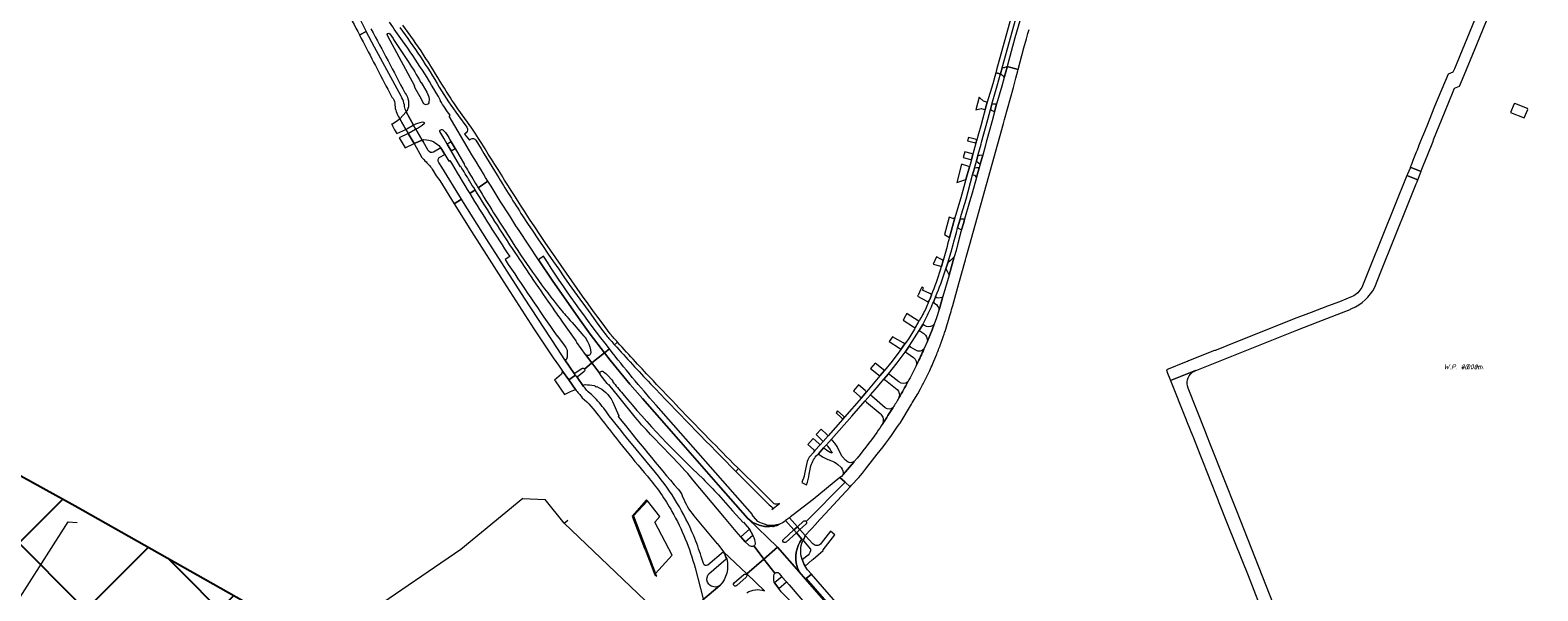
# Model space of a CAD drawing. Extents: x 148869 to 161638, y 453607 to 469810.
# Tile 559 of 656: x 153705 to 154502, y 464605 to 464902. Entities that reach past the tile are written whole.
import ezdxf
from ezdxf.lldxf.tags import DXFTag

# ---------------------------------------------------------------- set-up
doc = ezdxf.new("R2010")
doc.units = 0
doc.layers.add('2023', color=90, linetype='CONTINUOUS')
doc.layers.add('2023 hatch', color=90, linetype='CONTINUOUS')
for name, color, linetype, lineweight in [('B-OI-RI-DRUKLEIDING-G-niet meenemen', 190, 'RI-PERS', 18), ('B-OI-RI-PERSLEIDING-G-niet meenemen', 190, 'RI-PERS', 18), ('B-OI-RI-T35', 3, 'CONTINUOUS', 35), ('B-RO-VH-VERHARDING_ASFALT-GV', 251, 'CONTINUOUS', 18), ('B-RO-VH-VERHARDING_STRAATBAKSTEEN-GV', 251, 'CONTINUOUS', 18), ('B-RO-VH-VERHARDING_TEGEL_RUBBER-GV', 251, 'CONTINUOUS', 18)]:
    doc.layers.add(name, color=color, linetype=linetype, lineweight=lineweight)
doc.styles.add('NLCS-ISO-M750-T35_CURSIEF', font='NLCS-ISO.ttf', dxfattribs={"oblique": 15, "height": 2.625})
tags = doc.linetypes.add('RI-PERS', pattern='A,7,-2,["P",Standard,S=1.8,R=0,X=-0.5,Y=-0.9],-2,7,-2,[102,NLCS.SHX,S=1,R=180,X=0,Y=0],-2', length=22).pattern_tags.tags
tags[6] = DXFTag(74, 10)

msp = doc.modelspace()

# ---------------------------------------------------------------- hatches: boundary and pattern name
at = {"layer": '2023 hatch'}
h = msp.add_hatch(dxfattribs=at)
h.set_pattern_fill('L45L135', color=256, scale=49.98)
h.set_pattern_definition([(45, (0, 0), (-35.341197, 35.341197), []), (135, (0, 0), (-35.341197, -35.341197), [])])
h.paths.add_polyline_path([(155033.65, 463387.49), (154736.21, 463174.82), (154703.82, 463157.03), (154669.13, 463116.73), (154497.36, 463128.81), (154485.96, 463103.35), (154403, 462810.28), (154029.41, 462913.19), (153921.91, 462926.36), (153533.06, 462959.92), (153521.58, 463046.87), (153065.73, 463131.59), (152840.09, 463157.69), (152602.55, 463321.62), (152457.44, 463373.38), (152283.77, 463566.95), (152230.15, 463641.33), (152156.25, 463699.58), (152012.16, 463887.19), (152009.38, 463939.89), (151991.35, 464191.03), (152103.19, 464343.83), (152153.39, 464455.21), (152151.03, 464561.94), (152249.45, 464811.76), (152130.92, 465032.5), (152332.42, 465169.93), (152738.18, 465252.75), (152947.54, 465152.17), (153150.32, 465023.39), (153302.02, 464886.05), (153728.6, 464650.43), (153874.6, 464567.83), (153954.88, 464501.43), (153988.94, 464472.57), (154027.82, 464422.75), (154193.47, 464138.07), (154280.01, 463968.67), (154339.28, 463993.19), (154494.94, 463873.13), (154622.49, 463821.49), (154755.92, 463721.99), (154868.72, 463597.28)])

# ---------------------------------------------------------------- linework, layer by layer
at = {"layer": '2023', "flags": 128}
msp.add_lwpolyline([(153302.02, 464886.05), (153728.6, 464650.43), (153874.6, 464567.83), (153954.88, 464501.43), (153988.94, 464472.57), (154027.82, 464422.75), (154193.47, 464138.07), (154280.01, 463968.67), (154339.28, 463993.19), (154494.94, 463873.13), (154622.49, 463821.49), (154755.92, 463721.99), (154868.72, 463597.28), (155033.65, 463387.49), (154736.21, 463174.82), (154703.82, 463157.03), (154669.13, 463116.73), (154497.36, 463128.81), (154485.96, 463103.35), (154403, 462810.28), (154029.41, 462913.19), (153921.91, 462926.36), (153533.06, 462959.92)], dxfattribs=at)
at = {"layer": 'B-OI-RI-DRUKLEIDING-G-niet meenemen'}
for p, q in [((153965.3, 464654.4), (153932.5, 464627.3)), ((153965.3, 464654.4), (153977.13, 464653.81)), ((153987.16, 464641.28), (153977.13, 464653.81)), ((153987.16, 464641.28), (153989.03, 464642.78)), ((154041.66, 464589.22), (153987.16, 464641.28)), ((153932.5, 464627.3), (153884.14, 464594.22))]:
    msp.add_line(p, q, dxfattribs=at)
at = {"layer": 'B-OI-RI-PERSLEIDING-G-niet meenemen'}
for p, q in [((153620.6, 464478.2), (153724.99, 464642.01)), ((153724.99, 464642.01), (153729.6, 464641.7))]:
    msp.add_line(p, q, dxfattribs=at)
at = {"layer": 'B-RO-VH-VERHARDING_ASFALT-GV', "flags": 128}
for points in [[(154446.96, 464844.5), (154452.55, 464858.39), (154457.16, 464869.63), (154457.87, 464871.41), (154460.43, 464872.43), (154462.08, 464876.17), (154469.58, 464894.52), (154476.4, 464910.9), (154476.88, 464911.9), (154475.5, 464914.73), (154477.07, 464918.75), (154478.59, 464922.34), (154479.88, 464925.3), (154487.37, 464943.68), (154488.28, 464945.77), (154488.65, 464946.43)], [(153878.95, 464899.52), (153879.12, 464899.61), (153882.54, 464901.42), (153882.45, 464901.6), (153878.74, 464908.91), (153878.53, 464909.32), (153874.95, 464916.13)], [(154230.98, 464917.23), (154225.41, 464897.97), (154221.62, 464883.46), (154221.44, 464882.84), (154227.15, 464881.31), (154230.2, 464892.65), (154231.56, 464897.52), (154231.56, 464897.53), (154232.31, 464900.25), (154232.93, 464902.41)], [(154223.63, 464909.62), (154216.32, 464883.09), (154215.75, 464881.01), (154215.36, 464879.58), (154217.89, 464878.88), (154218.71, 464882.13), (154226.1, 464908.75)], [(154468.42, 464907.27), (154457.8, 464881.66), (154457.01, 464879.77), (154454.45, 464878.73), (154447.33, 464861.62), (154443.26, 464851.25), (154441.43, 464847), (154440.75, 464845.42), (154439.97, 464843.42), (154438.9, 464840.67), (154438.81, 464840.55), (154438.06, 464838.61), (154437.64, 464837.53), (154435.81, 464833.08), (154435.24, 464831.5), (154434.96, 464830.72), (154434.49, 464829.53), (154440.17, 464827.23), (154440.42, 464827.99), (154440.63, 464828.54), (154440.97, 464829.36), (154441.34, 464830.26), (154443.78, 464836.33), (154446.39, 464842.81), (154446.96, 464844.5)], [(153900.9, 464867.21), (153886.94, 464893.09), (153882.54, 464901.42), (153879.12, 464899.61), (153878.95, 464899.52)], [(153913.02, 464863.15), (153910.98, 464866.86), (153908.45, 464871.43), (153907.95, 464872.31), (153908.12, 464872.45), (153895.19, 464896.68), (153893.69, 464899.25)], [(153894.94, 464900.08), (153896.67, 464897.65), (153896.9, 464897.15), (153904.69, 464885.5)], [(154192.59, 464756.45), (154194.2, 464762.2), (154195.76, 464767.97), (154199.3, 464780.64), (154199.68, 464781.99), (154201.39, 464788.14), (154219.34, 464852.62), (154219.94, 464854.77), (154224.63, 464871.79), (154225.95, 464876.74), (154226.97, 464880.61), (154227.15, 464881.31), (154221.44, 464882.84), (154221.33, 464882.45), (154219.92, 464877.64), (154219.74, 464877.02), (154218.48, 464872.48), (154215.71, 464862.95), (154214.64, 464858.86), (154213.37, 464854.16), (154210.32, 464842.86), (154209.71, 464840.51), (154208.45, 464835.92), (154207.13, 464831.24), (154206.58, 464829.25), (154205.17, 464824.18), (154202.85, 464815.86), (154201.42, 464811.22), (154198.88, 464802), (154198.43, 464800.36), (154197.22, 464796.39), (154196.77, 464794.92), (154196.45, 464793.89), (154195.29, 464789.28), (154194.33, 464785.44), (154193.41, 464782.15), (154190.68, 464772.44), (154187.42, 464761.18), (154185.74, 464755.43), (154185.4, 464754.34), (154184.01, 464749.87), (154182.79, 464746.45), (154181.73, 464743.51), (154179.18, 464737.57), (154177.36, 464733.33), (154176.94, 464732.34)], [(154189, 464775.88), (154189.97, 464779), (154191.69, 464784.83), (154192.97, 464789.33), (154193.17, 464790.1), (154194.51, 464794.98), (154195.18, 464797.41), (154196.46, 464802.12), (154197.16, 464804.68), (154199.6, 464812.65), (154203.12, 464825.52), (154204.11, 464829.12), (154205.1, 464832.75), (154205.84, 464835.71), (154207.56, 464841.68), (154207.81, 464842.87), (154211.06, 464854.76), (154212.52, 464860.13), (154213.25, 464862.85), (154216.15, 464872.68), (154217.89, 464878.88), (154215.36, 464879.58), (154213.72, 464873.6), (154210.78, 464863.91), (154209.75, 464860.04), (154208.49, 464855.43), (154207.4, 464851.46), (154206.24, 464847.23), (154205.36, 464844.05), (154204.8, 464842.29), (154203.26, 464836.54), (154202.47, 464833.49), (154201.45, 464829.84), (154199.57, 464823.11), (154196.84, 464813.35), (154195.72, 464809.35), (154193.77, 464802.71), (154192.47, 464798.27), (154190.84, 464792.32), (154189.89, 464788.83), (154189.57, 464787.67), (154187.46, 464780.21), (154186.57, 464777.12), (154186.49, 464776.83)], [(153911.44, 464874.28), (153911.6, 464874.37), (153912.12, 464873.53), (153914.56, 464869.3)], [(153893.89, 464870.86), (153896.12, 464866.66)], [(153902.89, 464868.84), (153903.04, 464868.96), (153903.87, 464867.64)], [(153921.64, 464864.8), (153921.8, 464864.9)], [(153899.4, 464856.53), (153900.3, 464855.13), (153903.66, 464858.93), (153903.36, 464859.49)], [(153903.36, 464859.49), (153903.66, 464858.93), (153907.54, 464851.88)], [(153937.19, 464838.21), (153926.4, 464856.63), (153926.94, 464857.02)], [(153938.42, 464850.3), (153930.95, 464860.5)], [(153931.25, 464856.77), (153935.67, 464850.7)], [(153908.74, 464849.69), (153912.12, 464843.85), (153912.55, 464843.1), (153912.47, 464843.66)], [(153932.57, 464829.91), (153932.37, 464829.78), (153931.84, 464830.63), (153929.39, 464834.85), (153927.4, 464838.24), (153925.33, 464841.77), (153923.52, 464844.86), (153921.45, 464848.38)], [(153921.61, 464849.12), (153921.93, 464849.34)], [(153935.37, 464847.71), (153934.55, 464847.11), (153937.02, 464843.9), (153937.71, 464844.36)], [(153915.33, 464838.39), (153912.55, 464843.1), (153912.12, 464843.85), (153907.78, 464842.11), (153911.87, 464834.7)], [(153921.42, 464834.9), (153923.99, 464836.35), (153921.87, 464839.8), (153918.07, 464837.54)], [(153921.61, 464840.19), (153921.87, 464839.8), (153923.99, 464836.35), (153926.12, 464832.84), (153926.18, 464832.75), (153926.74, 464833.06)], [(153927.4, 464842.98), (153929.47, 464839.45), (153931.48, 464836.06), (153933.96, 464831.9), (153934.47, 464831.06), (153934.31, 464830.94)], [(153919.47, 464825.08), (153921.46, 464822.56), (153927.66, 464812.4), (153929.05, 464810.16), (153932.82, 464812.68), (153922.53, 464829.66), (153920.86, 464832.13)], [(153917.74, 464827.95), (153919.47, 464825.08)], [(154415.71, 464766.08), (154418.9, 464774.25), (154433.29, 464810.16), (154437.67, 464820.84), (154437.96, 464821.54), (154438.07, 464821.82), (154438.47, 464822.84), (154432.65, 464825.12), (154413.12, 464776.57), (154408.81, 464765.98)], [(153937.22, 464815.64), (153940.08, 464817.56)], [(153940.08, 464817.56), (153937.22, 464815.64)], [(153941.69, 464818.65), (153946.87, 464822.12)], [(153946.87, 464822.12), (153941.69, 464818.65)], [(153958.39, 464782.29), (153955.92, 464780.72)], [(153976.26, 464782.45), (153973.61, 464780.63)], [(153998.48, 464730.47), (154001.86, 464726), (154008.52, 464731.39), (154000.97, 464741.3), (153995.59, 464748.64), (153981.08, 464769.28), (153973.61, 464780.63)], [(153973.61, 464780.63), (153981.08, 464769.28), (153995.59, 464748.64), (154000.97, 464741.3), (154008.52, 464731.39), (154011.05, 464733.43)], [(154181.93, 464763.63), (154181.41, 464762.29), (154181.27, 464761.92), (154180.39, 464759.65), (154180.2, 464759.16), (154179.81, 464758.16)], [(154182.35, 464758.1), (154183.5, 464760.91), (154184.39, 464763.14)], [(154403.76, 464761.15), (154396.98, 464758.43), (154390.63, 464756.07), (154382.1, 464752.68), (154373.05, 464749.34), (154337.55, 464735.1), (154331.84, 464732.81)], [(154182.15, 464757.61), (154182.35, 464758.1)], [(154321.61, 464722.27), (154374.45, 464743.36), (154385.7, 464747.85), (154402.65, 464754.38)], [(154175.76, 464749.84), (154174.76, 464748.27), (154174.68, 464748.12), (154174.33, 464747.48), (154172.72, 464744.56), (154172.38, 464743.95), (154168.95, 464738.44), (154167.29, 464736.1), (154165.17, 464733.11), (154160.53, 464727.01), (154156.51, 464721.98), (154154.12, 464719.15), (154146.96, 464710.74), (154144.27, 464707.6), (154135.41, 464697.35), (154134.54, 464696.36), (154126.76, 464687.47), (154124.06, 464684.47), (154122.47, 464682.72), (154119.7, 464679.66), (154118.72, 464678.5), (154117.32, 464676.83)], [(154120.46, 464676.84), (154121.59, 464677.88), (154124.3, 464681.04), (154125.81, 464682.74), (154128.45, 464685.72), (154139.17, 464697.79), (154146.29, 464705.95), (154149.02, 464709.08), (154152.84, 464713.46), (154156.24, 464717.5), (154158.62, 464720.34), (154163.12, 464726.08), (154167.37, 464731.77), (154169.47, 464734.84), (154171.22, 464737.4), (154174.89, 464743.16), (154176.73, 464746.36), (154178.5, 464749.91)], [(153983.37, 464740.21), (153983.54, 464740.33), (153986.74, 464735.91), (153988.02, 464734.15)], [(153997.88, 464722.79), (154001.86, 464726), (153998.48, 464730.47), (153993.92, 464736.9), (153993.42, 464737.62), (153993.58, 464737.73)], [(153997.45, 464740.31), (153997.65, 464740.44), (153998.12, 464739.67), (153998.17, 464739.59), (153999.49, 464737.45)], [(154013.79, 464735.65), (154015.43, 464736.97)], [(154015.43, 464736.97), (154013.79, 464735.65)], [(154186.41, 464736.63), (154186.5, 464736.88)], [(154188.49, 464742.65), (154188.52, 464742.74)], [(154087.44, 464629.18), (154087.53, 464629.06), (154092.75, 464622.27), (154099.89, 464628.5), (154084.23, 464643.76), (154068.5, 464661.56), (154047.56, 464685.44), (154028.5, 464707.22), (154021.95, 464714.81), (154011.55, 464727.43), (154008.52, 464731.39), (154001.86, 464726), (154006.05, 464720.44)], [(154011.05, 464733.43), (154008.52, 464731.39)], [(154008.52, 464731.39), (154011.55, 464727.43), (154021.95, 464714.81), (154028.5, 464707.22), (154047.56, 464685.44), (154068.5, 464661.56), (154084.23, 464643.76), (154085.3, 464642.82), (154086.44, 464641.99), (154087.66, 464641.27), (154088.93, 464640.66), (154090.26, 464640.18), (154091.63, 464639.81), (154093.02, 464639.58), (154094.43, 464639.47), (154095.85, 464639.49), (154097.25, 464639.64), (154097.51, 464639.54), (154097.83, 464639.56)], [(154182.03, 464725.68), (154183.58, 464729.42), (154184.13, 464730.68)], [(154331.2, 464732.6), (154331.06, 464732.56), (154317.26, 464727.18)], [(153987.56, 464727.74), (153992.49, 464720.48), (153996.44, 464723.08)], [(153997.7, 464721.46), (153993.96, 464718.44), (153997.39, 464713.59)], [(154006.05, 464720.44), (154001.86, 464726), (153997.88, 464722.79)], [(154024.62, 464697.36), (154016.01, 464708.02), (154010.71, 464714.58), (154010.53, 464714.43), (154009.95, 464715.15), (154006.26, 464719.99)], [(154173.26, 464724.53), (154173.21, 464724.41)], [(154176.99, 464715.06), (154179.06, 464719.17), (154180.39, 464721.99)], [(154315.99, 464726.56), (154305.52, 464722.34), (154306.21, 464720.62), (154307.39, 464717.66), (154307.75, 464716.74), (154320.97, 464722.01), (154321.03, 464722.03), (154321.61, 464722.27)], [(154320.97, 464722.01), (154307.75, 464716.74), (154315.69, 464696.8), (154316.58, 464694.56), (154319.31, 464687.66), (154319.49, 464687.2), (154323.56, 464676.9), (154323.93, 464675.97), (154327.98, 464665.72), (154328.18, 464665.22), (154332.9, 464653.29), (154332.99, 464653.01), (154337.97, 464640.2), (154348.7, 464613.59), (154354.73, 464598.15), (154354.95, 464597.46), (154354.97, 464597.38), (154357.64, 464590.45), (154360.19, 464583.72), (154360.23, 464583.67)], [(154319.08, 464720.88), (154319.17, 464720.95)], [(153997.39, 464713.59), (153993.96, 464718.44), (153993.18, 464719.53), (153989.55, 464717.03)], [(153989.55, 464717.03), (153993.06, 464711.95)], [(154003.71, 464713.64), (154004.05, 464713.19), (154004.42, 464713.48)], [(154010.27, 464719.38), (154012.3, 464717.04), (154012.9, 464716.37), (154012.73, 464716.22)], [(154164.49, 464693.9), (154164.8, 464694.25), (154170.74, 464704.19), (154171.12, 464704.85), (154174.05, 464709.65), (154175.55, 464712.34)], [(154360.84, 464582.57), (154368.42, 464563.63), (154369.91, 464559.83), (154376.43, 464562.32), (154364.32, 464593.02), (154344.52, 464643.17), (154342.55, 464648.16), (154328.9, 464682.67), (154326.92, 464687.7), (154326.18, 464689.56), (154317.02, 464712.75)], [(154001.68, 464709.28), (154000.84, 464709.93)], [(154012.66, 464705.68), (154016.08, 464698.03), (154015.7, 464697.75)], [(154089.61, 464642.22), (154087.28, 464644.8), (154086.52, 464645.65), (154086.66, 464645.78), (154035.71, 464703.74)], [(154035.41, 464668.03), (154020.15, 464686.6)], [(154043.55, 464676.98), (154034.09, 464686.87)], [(154075.33, 464671.28), (154077.93, 464668.65), (154079.36, 464670.11), (154076.59, 464672.82)], [(154115.61, 464673.96), (154114.2, 464667.36)], [(154140.55, 464673.83), (154140.25, 464673.47), (154134.59, 464667.04), (154133.7, 464666.03), (154132.92, 464665.39), (154135.64, 464662.88), (154138.31, 464660.42), (154139.15, 464661.33), (154142.92, 464665.48), (154143.76, 464666.47), (154144.87, 464667.8), (154146.49, 464669.82), (154152.63, 464677.77)], [(154084.7, 464629.56), (154082.89, 464631.44), (154080.51, 464634.02), (154078.01, 464636.85), (154071.89, 464644.2), (154055.26, 464664.16)], [(154098.26, 464651.57), (154090.51, 464659.17), (154079.36, 464670.11), (154077.93, 464668.65), (154095.57, 464650.89), (154096.94, 464649.84)], [(154132.92, 464665.39), (154118.76, 464653.76), (154108.26, 464645.65), (154106.88, 464644.61), (154106.33, 464644.16), (154110.48, 464639.4), (154113.72, 464642.3)], [(154115.12, 464642.22), (154135.64, 464662.88), (154132.92, 464665.39)], [(154116.73, 464667.13), (154117.4, 464670.79)], [(154068.66, 464656.26), (154076.21, 464647.8), (154081.79, 464641.54), (154081.95, 464641.73), (154082.63, 464640.97), (154085.1, 464638.04), (154086.83, 464634.91), (154086.97, 464634.69)], [(154112.75, 464662.79), (154115.26, 464661.61)], [(154120.58, 464641.19), (154138.31, 464660.42), (154135.64, 464662.88), (154115.12, 464642.22)], [(154096.94, 464648.45), (154100.93, 464651.66)], [(154055.77, 464645.19), (154067.96, 464630.35), (154068.12, 464630.5), (154068.92, 464629.43), (154071.43, 464626.12), (154083.75, 464614.42), (154092.75, 464622.27), (154087.53, 464629.06), (154087.44, 464629.18)], [(154097.83, 464639.56), (154097.51, 464639.54), (154097.25, 464639.64), (154095.85, 464639.49), (154094.43, 464639.47), (154093.02, 464639.58), (154091.63, 464639.81), (154090.26, 464640.18), (154088.93, 464640.66), (154087.66, 464641.27), (154086.44, 464641.99), (154085.3, 464642.82), (154084.23, 464643.76), (154099.89, 464628.5), (154111.48, 464615.54)], [(154099.72, 464640.1), (154101.39, 464640.92)], [(154101.39, 464640.92), (154099.72, 464640.1)], [(154103.11, 464632.68), (154108.61, 464637.71), (154104.25, 464642.64)], [(154115, 464640.81), (154111.79, 464637.88), (154114.65, 464634.81), (154120.55, 464641.17), (154120.58, 464641.19)], [(154112.84, 464632.87), (154109.97, 464636.19), (154104.48, 464631.26)], [(154114.82, 464634.61), (154114.65, 464634.81), (154111.79, 464637.88), (154109.97, 464636.19), (154112.84, 464632.87), (154113.52, 464632.09)], [(154113.61, 464631.98), (154113.52, 464632.09), (154112.84, 464632.87)], [(154118.64, 464630.36), (154114.82, 464634.61)], [(154124.17, 464627.11), (154130.3, 464635.1), (154127.93, 464637.08), (154123, 464630.65)], [(154071.43, 464626.12), (154063.04, 464618.99)], [(154093.05, 464605.5), (154083.75, 464614.42), (154071.43, 464626.12)], [(154161.08, 464545.13), (154163.1, 464541.77), (154163.15, 464541.68), (154163.94, 464540.36), (154164.27, 464540.55), (154167.82, 464542.67), (154166.99, 464544.09), (154166.88, 464544.3), (154166.69, 464544.54), (154157.91, 464558.16), (154157.64, 464558.54), (154154.14, 464564.18), (154151.19, 464568.95), (154147.64, 464573.85), (154114.8, 464611.6), (154111.48, 464615.54), (154099.89, 464628.5), (154092.75, 464622.27), (154098.52, 464614.74)], [(154116.15, 464624.32), (154113.24, 464621.96)], [(154113.52, 464632.09), (154113.61, 464631.98), (154117.35, 464627.58)], [(154114.49, 464618.52), (154118.31, 464621.79), (154118.71, 464622.16), (154124, 464626.89)], [(154056.37, 464617.65), (154060.56, 464601.2)], [(154060.74, 464619.87), (154060.56, 464620.46), (154059.62, 464623.6)], [(154063.64, 464614.43), (154072.73, 464622.47)], [(154098.52, 464614.74), (154092.75, 464622.27), (154083.75, 464614.42), (154093.05, 464605.5)], [(154111.48, 464615.54), (154114.8, 464611.6), (154115.16, 464611.98), (154117.87, 464614.34), (154115.88, 464616.62), (154114.49, 464618.52)], [(154069.41, 464608.27), (154060.42, 464600.62), (154060.32, 464600.58)], [(154060.32, 464600.58), (154060.42, 464600.62), (154069.41, 464608.27)], [(154077, 464609.65), (154082.12, 464614.03)], [(154083.33, 464612.67), (154078.39, 464608.26)], [(154082.85, 464614.31), (154083.21, 464614.28)], [(154083.67, 464613.77), (154083.65, 464613.34)], [(154146.04, 464558.44), (154114.99, 464591.21), (154111.2, 464595.21), (154108.56, 464598), (154104.37, 464602.42), (154101.88, 464605.02), (154100.56, 464606.69), (154098.37, 464609.69), (154098.2, 464609.89)], [(154100.76, 464614.72), (154102.29, 464612.92), (154104.67, 464610.17), (154106.05, 464608.57)], [(154106.05, 464608.57), (154112.2, 464601.44), (154118.34, 464594.39), (154134.37, 464575.97)], [(154150.52, 464576.81), (154117.87, 464614.34), (154115.16, 464611.98), (154148.45, 464573.71)]]:
    msp.add_lwpolyline(points, dxfattribs=at)
at = {"layer": 'B-RO-VH-VERHARDING_ASFALT-GV'}
for points in [[(153871.37, 464914.27, 0.001026), (153878.95, 464899.52)], [(153901.77, 464896.42, -0.017687), (153894.85, 464906.36)], [(153900.27, 464903.48, -0.027009), (153921.15, 464871.86)], [(153922.87, 464872.88, 0.026996), (153901.87, 464904.69)], [(153878.95, 464899.52, 0.001951), (153893.89, 464870.86)], [(153885.01, 464902.73, -0.005545), (153902.89, 464868.84)], [(153893.69, 464899.25, -0.981568), (153894.94, 464900.08)], [(153921.8, 464864.9, 0.025412), (153901.77, 464896.42)], [(153904.69, 464885.5, -0.016248), (153911.44, 464874.28)], [(153921.15, 464871.86, 0.025967), (153931.25, 464856.77)], [(153930.95, 464860.5, -0.01736), (153922.87, 464872.88)], [(153896.12, 464866.66, -0.179765), (153897.65, 464863.33)], [(153897.65, 464863.33, 0.12897), (153899.4, 464856.53)], [(153901.38, 464866.35, 0.017213), (153900.9, 464867.21)], [(153902.7, 464862.52, 0.073197), (153901.38, 464866.35)], [(153903.87, 464867.64, -0.207771), (153904.23, 464859.58)], [(153915.68, 464863.96, -0.648019), (153913.02, 464863.15)], [(153914.56, 464869.3, -0.158223), (153915.68, 464863.96)], [(153926.94, 464857.02, -0.033221), (153921.64, 464864.8)], [(153903.36, 464859.49, -0.051006), (153902.7, 464862.52)], [(153904.23, 464859.58, -0.63048), (153903.36, 464859.49)], [(153907.54, 464851.88, -0.07698), (153912.34, 464853.52)], [(153913.13, 464852.52, -0.057599), (153908.74, 464849.69)], [(153912.34, 464853.52, -0.196782), (153913.08, 464853.27)], [(153913.08, 464853.27, -0.38715), (153913.13, 464852.52)], [(153921.45, 464848.38, -0.422458), (153921.61, 464849.12)], [(153921.93, 464849.34, -0.35785), (153923.21, 464849.17)], [(153923.21, 464849.17, -0.049771), (153924.73, 464847.42)], [(153924.73, 464847.42, -0.01784), (153927.4, 464842.98)], [(153935.67, 464850.7, -0.387135), (153935.37, 464847.71)], [(153966.1, 464806.28, -0.001131), (153938.42, 464850.3)], [(153912.47, 464843.66, -0.366691), (153912.95, 464844.19)], [(153912.95, 464844.19, -0.112536), (153918.25, 464842.91)], [(153918.25, 464842.91, -0.093814), (153921.61, 464840.19)], [(153937.71, 464844.36, -0.412411), (153940.53, 464843.86)], [(153940.53, 464843.86, 0.003594), (153951.7, 464825.36)], [(153911.87, 464834.7, -0.018028), (153914.12, 464832.41)], [(153914.12, 464832.41, -0.066863), (153917.74, 464827.95)], [(153918.07, 464837.54, -0.386238), (153915.33, 464838.39)], [(153920.86, 464832.13, -0.429703), (153921.42, 464834.9)], [(153926.74, 464833.06, 0.004058), (153937.22, 464815.64)], [(153946.87, 464822.12, -0.004229), (153937.19, 464838.21)], [(153937.13, 464822.38, -0.001676), (153932.57, 464829.91)], [(153934.31, 464830.94, 0.00193), (153938.82, 464823.39)], [(153951.7, 464825.36, 0.004258), (153965.17, 464803.81)], [(153940.08, 464817.56, -0.001032), (153937.13, 464822.38)], [(153937.22, 464815.64, 0.007942), (153958.39, 464782.29)], [(153938.82, 464823.39, 0.001301), (153941.69, 464818.65)], [(153961.21, 464784.46, -0.007877), (153940.08, 464817.56)], [(153941.69, 464818.65, 0.006877), (153958.21, 464792.39)], [(153973.61, 464780.63, -0.011054), (153946.87, 464822.12)], [(153965.17, 464803.81, 0.014575), (154009.88, 464740.02)], [(154011.52, 464741.36, -0.015158), (153966.1, 464806.28)], [(153958.21, 464792.39, 0.030227), (153983.54, 464756.55)], [(153981.3, 464754.98, -0.006274), (153961.21, 464784.46)], [(153955.92, 464780.72, 0.004754), (153983.37, 464740.21)], [(154011.05, 464733.43, -0.023136), (153976.26, 464782.45)], [(154186.49, 464776.83, -0.020636), (154181.93, 464763.63)], [(154184.39, 464763.14, 0.018979), (154189, 464775.88)], [(154403.61, 464754.8, 0.173243), (154415.71, 464766.08)], [(154408.81, 464765.98, -0.177805), (154403.76, 464761.15)], [(153986.47, 464747.65, -0.001608), (153981.3, 464754.98)], [(153983.54, 464756.55, 0.003265), (153986.68, 464752.69)], [(153986.68, 464752.69, -0.001947), (153989.35, 464749.7)], [(154179.14, 464756.56, -0.03037), (154175.76, 464749.84)], [(154178.5, 464749.91, 0.0131), (154181.34, 464755.78)], [(154179.81, 464758.16, -0.006738), (154179.14, 464756.56)], [(154181.34, 464755.78, 0.003798), (154182.15, 464757.61)], [(154188.52, 464742.74, 0.003476), (154191.37, 464752.24)], [(154191.37, 464752.24, 0.001441), (154192.59, 464756.45)], [(154402.65, 464754.38, 0.01122), (154403.61, 464754.8)], [(153993.58, 464737.73, -0.002228), (153986.47, 464747.65)], [(153989.35, 464749.7, -0.00561), (153997.45, 464740.31)], [(153999.49, 464737.45, -0.121473), (154001.22, 464731.44)], [(154009.88, 464740.02, 0.001443), (154013.79, 464735.65)], [(154015.43, 464736.97, -0.001088), (154011.52, 464741.36)], [(154034.31, 464716.48, -0.006147), (154015.43, 464736.97)], [(154184.13, 464730.68, 0.009392), (154186.41, 464736.63)], [(154186.5, 464736.88, 0.007306), (154188.49, 464742.65)], [(153988.42, 464727.94, -0.553625), (153987.56, 464727.74)], [(153988.02, 464734.15, -0.166044), (153988.66, 464732.86)], [(153988.66, 464732.86, -0.109727), (153988.42, 464727.94)], [(154001.22, 464731.44, -0.704506), (153998.48, 464730.47)], [(154035.71, 464703.74, -0.014832), (154011.05, 464733.43)], [(154013.79, 464735.65, 0.006186), (154032.78, 464715.03)], [(154176.94, 464732.34, -0.008601), (154173.26, 464724.53)], [(154331.84, 464732.81, -0.03691), (154331.2, 464732.6)], [(153996.44, 464723.08, -0.420127), (153997.88, 464722.79)], [(153997.88, 464722.79, -0.371692), (153997.7, 464721.46)], [(154006.05, 464720.44, -0.266266), (154006.39, 464721.38)], [(154006.26, 464719.99, -0.129586), (154006.05, 464720.44)], [(154006.39, 464721.38, -0.351681), (154007.88, 464721.4)], [(154007.88, 464721.4, -0.063511), (154010.27, 464719.38)], [(154173.21, 464724.41, -0.009662), (154168.89, 464716.02)], [(154180.39, 464721.99, 0.005978), (154182.03, 464725.68)], [(154317.26, 464727.18, -0.059388), (154315.99, 464726.56)], [(154317.02, 464712.75, -0.324258), (154319.08, 464720.88)], [(154319.17, 464720.95, -0.0771), (154320.97, 464722.01)], [(153993.06, 464711.95, -0.006288), (153996.72, 464707.63)], [(153997.39, 464713.59, -0.378531), (153997.48, 464714.25)], [(154000.84, 464709.93, -0.050019), (153997.39, 464713.59)], [(153997.48, 464714.25, -0.177794), (153998.18, 464714.54)], [(153998.18, 464714.54, -0.047526), (154003.06, 464714.09)], [(154003.06, 464714.09, -0.192144), (154003.71, 464713.64)], [(154004.42, 464713.48, -0.18572), (154012.66, 464705.68)], [(154012.73, 464716.22, 0.004052), (154018.1, 464709.71)], [(154032.78, 464715.03, 0.004693), (154075.33, 464671.28)], [(154061.69, 464687.97, -0.003882), (154034.31, 464716.48)], [(154168.89, 464716.02, -0.010743), (154164.12, 464707.56)], [(154175.55, 464712.34, 0.010029), (154176.99, 464715.06)], [(153996.72, 464707.63, -0.066945), (154005.23, 464698.21)], [(154008.05, 464702.04, 0.045717), (154001.68, 464709.28)], [(154018.1, 464709.71, 0.029393), (154060.56, 464664.71)], [(154164.12, 464707.56, -0.009177), (154161.04, 464702.46)], [(154005.23, 464698.21, 0.011274), (154031.17, 464666.04)], [(154020.15, 464686.6, -0.010647), (154008.05, 464702.04)], [(154015.7, 464697.75, 0.010611), (154047.4, 464659.25)], [(154034.09, 464686.87, -0.01553), (154024.62, 464697.36)], [(154161.04, 464702.46, -0.012782), (154155.55, 464693.97)], [(154076.59, 464672.82, -0.00203), (154061.69, 464687.97)], [(154152.44, 464689.26, -0.016729), (154140.55, 464673.83)], [(154155.55, 464693.97, -0.010622), (154152.44, 464689.26)], [(154152.63, 464677.77, 0.026836), (154164.49, 464693.9)], [(154055.26, 464664.16, 0.024254), (154043.55, 464676.98)], [(154117.32, 464676.83, 0.13152), (154115.61, 464673.96)], [(154117.4, 464670.79, -0.120694), (154120.46, 464676.84)], [(154031.17, 464666.04, -0.051146), (154044.16, 464647.39)], [(154055.64, 464634.49, 0.076375), (154035.41, 464668.03)], [(154060.56, 464664.71, -0.013595), (154068.66, 464656.26)], [(154114.2, 464667.36, -0.071584), (154112.75, 464662.79)], [(154115.26, 464661.61, 0.075143), (154116.73, 464667.13)], [(154047.4, 464659.25, -0.095929), (154049.79, 464655.28)], [(154049.79, 464655.28, 0.083694), (154055.77, 464645.19)], [(154096.94, 464649.84, -0.412779), (154096.94, 464648.45)], [(154099.05, 464651.27, -0.108198), (154098.26, 464651.57)], [(154100.01, 464651.36, -0.121918), (154099.05, 464651.27)], [(154100.93, 464651.66, -0.064222), (154100.01, 464651.36)], [(154044.16, 464647.39, -0.062935), (154056.37, 464617.65)], [(154093.57, 464640.54, -0.076047), (154089.61, 464642.22)], [(154101.39, 464640.92, -0.176315), (154093.57, 464640.54)], [(154097.83, 464639.56, 0.031044), (154099.72, 464640.1)], [(154099.72, 464640.1, -0.031044), (154097.83, 464639.56)], [(154104.25, 464642.64, -0.073083), (154101.39, 464640.92)], [(154113.72, 464642.3, -0.422166), (154115.12, 464642.22)], [(154115.12, 464642.22, -0.425678), (154115, 464640.81)], [(154059.62, 464623.6, 0.025416), (154055.64, 464634.49)], [(154086.97, 464634.69, -0.090358), (154088.14, 464630.52)], [(154104.48, 464631.26, -1.004287), (154103.11, 464632.68)], [(154112.84, 464632.87, 0.237288), (154110.35, 464618.31)], [(154110.35, 464618.31, -0.237288), (154112.84, 464632.87)], [(154113.52, 464632.09, -0.0455), (154114.82, 464634.61)], [(154114.82, 464634.61, 0.0455), (154113.52, 464632.09)], [(154071.43, 464626.12, -0.013481), (154073.08, 464622.39)], [(154073.08, 464622.39, 0.013481), (154071.43, 464626.12)], [(154086.83, 464628.94, -0.155644), (154084.7, 464629.56)], [(154087.44, 464629.18, -0.108955), (154086.83, 464628.94)], [(154088.14, 464630.52, -0.257725), (154087.44, 464629.18)], [(154112.94, 464622.05, -0.191114), (154113.33, 464631.89)], [(154113.33, 464631.89, -0.369075), (154113.61, 464631.98)], [(154117.35, 464627.58, -0.215019), (154116.15, 464624.32)], [(154123, 464630.65, -0.517313), (154118.64, 464630.36)], [(154124, 464626.89, -0.026282), (154124.17, 464627.11)], [(154063.04, 464618.99, -0.43905), (154060.74, 464619.87)], [(154073.08, 464622.39, -0.258205), (154069.41, 464608.27)], [(154072.73, 464622.47, -0.360721), (154073.08, 464622.39)], [(154110.35, 464618.31, 0.045552), (154111.48, 464615.54)], [(154111.48, 464615.54, -0.045552), (154110.35, 464618.31)], [(154114.49, 464618.52, -0.030661), (154112.94, 464622.05)], [(154113.24, 464621.96, -0.487007), (154112.94, 464622.05)], [(154112.94, 464622.05, 0.030661), (154114.49, 464618.52)], [(154063.55, 464609, -0.300575), (154063.19, 464613.76)], [(154063.19, 464613.76, -0.033734), (154063.64, 464614.43)], [(154069.41, 464608.27, -0.38547), (154063.55, 464609)], [(154078.39, 464608.26, -1.013625), (154077, 464609.65)], [(154082.12, 464614.03, -0.188438), (154082.85, 464614.31)], [(154083.21, 464614.28, -0.447287), (154083.67, 464613.77)], [(154083.65, 464613.34, -0.107314), (154083.33, 464612.67)], [(154098.2, 464609.89, -0.11913), (154098.22, 464614.22)], [(154098.22, 464614.22, -0.102852), (154098.52, 464614.74)], [(154098.52, 464614.74, -0.452509), (154100.76, 464614.72)], [(154083.74, 464604.47, -0.227508), (154093.05, 464605.5)], [(154093.05, 464605.5, -0.145627), (154093.15, 464605.4)]]:
    msp.add_lwpolyline(points, format="xyb", dxfattribs=at)
at = {"layer": 'B-RO-VH-VERHARDING_ASFALT-GV', "flags": 128}
for points in [[(153903.42, 464849.58), (153907.54, 464851.88), (153903.66, 464858.93), (153900.3, 464855.13)], [(153900.21, 464855.09), (153899.08, 464854.12), (153896.6, 464852.5), (153895.94, 464852.35), (153895.96, 464852.31), (153896.45, 464851.38), (153897.52, 464849.33), (153898.7, 464847.32), (153903.42, 464849.58), (153900.3, 464855.13)], [(153899.95, 464845.18), (153902.09, 464841.53), (153903.07, 464839.89), (153907.78, 464842.11), (153904.74, 464847.38)], [(153904.74, 464847.38), (153908.74, 464849.69), (153907.54, 464851.88), (153903.42, 464849.58)], [(153908.74, 464849.69), (153904.74, 464847.38), (153907.78, 464842.11), (153912.12, 464843.85)], [(153929.47, 464839.45), (153927.4, 464842.98), (153925.33, 464841.77), (153927.4, 464838.24)], [(154438.47, 464822.84), (154440.06, 464826.91), (154440.17, 464827.23), (154434.49, 464829.53), (154434.34, 464829.13), (154432.98, 464825.92), (154432.65, 464825.12)], [(153981.4, 464728.74), (153984.16, 464724.8), (153984.13, 464724.79), (153986.31, 464721.72), (153989.55, 464717.03), (153993.18, 464719.53), (153992.49, 464720.48), (153987.56, 464727.74), (153983.66, 464733.66), (153966.25, 464760.3), (153946.23, 464791.31), (153933.92, 464810.86), (153932.82, 464812.68), (153929.05, 464810.16), (153938.16, 464795.53), (153955.2, 464768.73), (153971.08, 464744.09)], [(153987.41, 464709.33), (153990.59, 464710.89), (153993.06, 464711.95), (153989.55, 464717.03), (153986.31, 464721.72), (153985.67, 464720.04), (153982.1, 464716.95), (153982.37, 464716.49)], [(154029.9, 464627.32), (154035.07, 464613.99), (154036.1, 464613.15), (154035.64, 464614.35), (154035.49, 464614.72), (154023.74, 464645.08), (154031.13, 464653.03), (154030.64, 464653.66), (154023.03, 464645.02), (154029.66, 464627.94)], [(154044.34, 464624.28), (154035.06, 464641.8), (154037.65, 464644.72), (154031.13, 464653.03), (154023.74, 464645.08), (154035.49, 464614.72)], [(154110.48, 464639.4), (154106.33, 464644.16), (154104.25, 464642.64), (154108.61, 464637.71)], [(154085.1, 464638.04), (154080.51, 464634.02), (154082.89, 464631.44), (154086.83, 464634.91)], [(154109.97, 464636.19), (154111.79, 464637.88), (154110.48, 464639.4), (154108.61, 464637.71)], [(154100.56, 464606.69), (154104.67, 464610.17), (154102.29, 464612.92), (154098.37, 464609.69)]]:
    msp.add_lwpolyline(points, close=True, dxfattribs=at)
at = {"layer": 'B-RO-VH-VERHARDING_STRAATBAKSTEEN-GV', "flags": 128}
for points in [[(154218.71, 464882.13), (154217.89, 464878.88)], [(154219.74, 464877.02), (154219.92, 464877.64), (154221.33, 464882.45), (154221.44, 464882.84)], [(154183.5, 464760.91), (154182.35, 464758.1), (154182.81, 464757.72)], [(154183.96, 464760.61), (154183.5, 464760.91)], [(154185.4, 464754.34), (154185.74, 464755.43), (154187.42, 464761.18)], [(154178.66, 464745.35), (154177.62, 464745.9), (154176.73, 464746.36), (154174.89, 464743.16)], [(154179.18, 464737.57), (154181.73, 464743.51), (154182.79, 464746.45)], [(154174.89, 464743.16), (154175.74, 464742.63), (154177.38, 464741.63)], [(154173.01, 464732.82), (154170.34, 464734.34), (154169.47, 464734.84), (154167.37, 464731.77), (154167.58, 464731.8), (154168.29, 464731.32), (154171.81, 464728.98)], [(154176.94, 464732.34), (154177.36, 464733.33)], [(154164.16, 464716.02), (154159.41, 464719.72), (154158.62, 464720.34), (154156.24, 464717.5), (154157.02, 464716.88), (154163.15, 464712.06)], [(154156.92, 464702.29), (154149.78, 464708.43), (154149.02, 464709.08), (154146.29, 464705.95), (154147.05, 464705.3), (154154.15, 464699.34)], [(154124.3, 464681.04), (154121.59, 464677.88)], [(154135.96, 464674.65), (154134.11, 464676.61), (154132.68, 464679.18), (154131.4, 464681.77), (154130.27, 464683.55), (154129.1, 464684.94), (154128.45, 464685.72), (154125.81, 464682.74)], [(154131.88, 464672.27), (154133.54, 464670.72)], [(154134.59, 464667.04), (154140.25, 464673.47), (154140.55, 464673.83)]]:
    msp.add_lwpolyline(points, dxfattribs=at)
at = {"layer": 'B-RO-VH-VERHARDING_STRAATBAKSTEEN-GV'}
for points in [[(154219.76, 464882.16, -0.062968), (154218.71, 464882.13)], [(154221.44, 464882.84, -0.112293), (154219.76, 464882.16)], [(154217.89, 464878.88, -0.07379), (154218.77, 464878.33)], [(154218.77, 464878.33, -0.11583), (154219.74, 464877.02)], [(154184.39, 464760.44, -0.037864), (154183.96, 464760.61)], [(154187.42, 464761.18, -0.284415), (154184.39, 464760.44)], [(154182.81, 464757.72, -0.021018), (154183.19, 464757.48)], [(154183.19, 464757.48, -0.186262), (154185.4, 464754.34)], [(154182.79, 464746.45, -0.308668), (154178.66, 464745.35)], [(154177.38, 464741.63, -0.244155), (154179.18, 464737.57)], [(154171.81, 464728.98, -0.321173), (154173.26, 464724.53)], [(154177.36, 464733.33, -0.407297), (154173.01, 464732.82)], [(154173.26, 464724.53, 0.008601), (154176.94, 464732.34)], [(154163.15, 464712.06, -0.278786), (154164.12, 464707.56)], [(154164.12, 464707.56, 0.010743), (154168.89, 464716.02)], [(154168.89, 464716.02, -0.354061), (154164.16, 464716.02)], [(154154.15, 464699.34, -0.127845), (154155.55, 464697.28)], [(154155.55, 464693.97, 0.012782), (154161.04, 464702.46)], [(154155.55, 464697.28, -0.173494), (154155.55, 464693.97)], [(154161.04, 464702.46, -0.406367), (154156.92, 464702.29)], [(154125.08, 464680.41, -0.014827), (154124.3, 464681.04)], [(154128.84, 464678.25, -0.064748), (154125.08, 464680.41)], [(154125.81, 464682.74, -0.012667), (154126.46, 464681.97)], [(154126.46, 464681.97, -0.05263), (154128.84, 464678.25)], [(154121.59, 464677.88, 0.011189), (154122.41, 464677.28)], [(154122.41, 464677.28, 0.06881), (154128, 464674.41)], [(154128, 464674.41, -0.07909), (154131.88, 464672.27)], [(154137.87, 464673.32, -0.185306), (154135.96, 464674.65)], [(154140.55, 464673.83, -0.220245), (154137.87, 464673.32)], [(154133.54, 464670.72, -0.194675), (154134.59, 464667.04)]]:
    msp.add_lwpolyline(points, format="xyb", dxfattribs=at)
at = {"layer": 'B-RO-VH-VERHARDING_STRAATBAKSTEEN-GV', "flags": 128}
for points in [[(154206.62, 464866.55), (154204.84, 464859.96), (154207.67, 464860.57), (154208.78, 464860.29), (154209.75, 464860.04), (154210.78, 464863.91), (154209.82, 464864.18), (154208.81, 464864.48), (154206.78, 464866.4)], [(154213.41, 464859.59), (154214.64, 464858.86), (154215.71, 464862.95), (154214.3, 464862.89), (154213.25, 464862.85), (154212.52, 464860.13)], [(154204.4, 464844.33), (154200.9, 464845.33), (154200.45, 464843.58), (154203.84, 464842.57), (154204.8, 464842.29), (154205.36, 464844.05)], [(154201.5, 464833.76), (154202.47, 464833.49), (154203.26, 464836.54), (154202.3, 464836.81), (154198.94, 464837.78), (154198.13, 464834.68)], [(154207.13, 464831.24), (154208.45, 464835.92), (154206.9, 464835.79), (154205.84, 464835.71), (154205.1, 464832.75), (154205.96, 464832.11)], [(154194.68, 464821.4), (154198.42, 464822.71), (154199.57, 464823.11), (154201.45, 464829.84), (154200.49, 464830.14), (154197.21, 464831.14)], [(154204.11, 464829.12), (154203.12, 464825.52), (154204.01, 464825.34), (154204.07, 464825.28), (154205.17, 464824.18), (154206.58, 464829.25), (154205.15, 464829.18)], [(154192.67, 464802.48), (154190.61, 464803.12), (154188.28, 464793.89), (154189.95, 464792.86), (154190.84, 464792.32), (154192.47, 464798.27), (154193.77, 464802.71), (154192.79, 464802.45)], [(154197.48, 464802.05), (154196.46, 464802.12), (154195.18, 464797.41), (154196.09, 464796.95), (154197.22, 464796.39), (154198.43, 464800.36), (154198.88, 464802), (154198.28, 464802)], [(154186.57, 464777.12), (154187.46, 464780.21), (154186.56, 464780.69), (154183.95, 464782.11), (154182.17, 464778.36), (154185.61, 464777.39)], [(154189.63, 464774.59), (154190.68, 464772.44), (154193.41, 464782.15), (154191.4, 464780.3), (154189.97, 464779), (154189, 464775.88)], [(154179.81, 464758.16), (154180.2, 464759.16), (154180.39, 464759.65), (154181.27, 464761.92), (154181.41, 464762.29), (154180.51, 464762.73), (154176.67, 464764.57), (154177.16, 464765.62), (154176.25, 464766.04), (154175.57, 464764.64), (154174.44, 464762.29), (154174.24, 464761.88), (154174.18, 464761.76), (154173.98, 464761.33), (154178.92, 464758.64)], [(154166.3, 464748.64), (154171.87, 464745.1), (154172.72, 464744.56), (154174.33, 464747.48), (154174.68, 464748.12), (154173.83, 464748.67), (154169.08, 464751.69), (154168.27, 464752.2), (154167.59, 464750.98)], [(154160.67, 464739.82), (154159.03, 464737.34), (154164.42, 464733.78), (154165.13, 464733.31), (154165.17, 464733.11), (154167.29, 464736.1), (154166.42, 464736.59)], [(154154.12, 464719.15), (154156.51, 464721.98), (154155.73, 464722.6), (154151.61, 464725.86), (154149.17, 464723), (154153.33, 464719.77)], [(154142.75, 464714.44), (154140.1, 464711.19), (154143.51, 464708.25), (154144.27, 464707.6), (154146.96, 464710.74), (154146.21, 464711.4)], [(154133.8, 464697.02), (154134.54, 464696.36), (154135.41, 464697.35), (154134.67, 464698.02), (154131.69, 464700.68), (154130.87, 464699.64)], [(154124.06, 464684.47), (154126.76, 464687.47), (154126.04, 464688.17), (154123.1, 464691.06), (154120.41, 464688.18), (154123.35, 464685.18)], [(154118.95, 464680.32), (154119.7, 464679.66), (154122.47, 464682.72), (154121.72, 464683.38), (154118.77, 464685.97), (154115.97, 464682.93)]]:
    msp.add_lwpolyline(points, close=True, dxfattribs=at)
at = {"layer": 'B-RO-VH-VERHARDING_TEGEL_RUBBER-GV', "flags": 128}
msp.add_lwpolyline([(154489.37, 464863.11), (154487.52, 464858.55), (154494.74, 464855.64), (154496.6, 464860.18), (154496.44, 464860.57), (154489.73, 464863.27)], close=True, dxfattribs=at)

# ---------------------------------------------------------------- texts
at = {"layer": 'B-OI-RI-T35', "style": 'NLCS-ISO-M750-T35_CURSIEF', "oblique": 15}
for s in ['W.P. +0.00m.', 'W.P. 0.00m.']:
    msp.add_text(s, height=2.625, dxfattribs=at).set_placement((154451.93, 464722.66))

doc.saveas('drawing.dxf')
